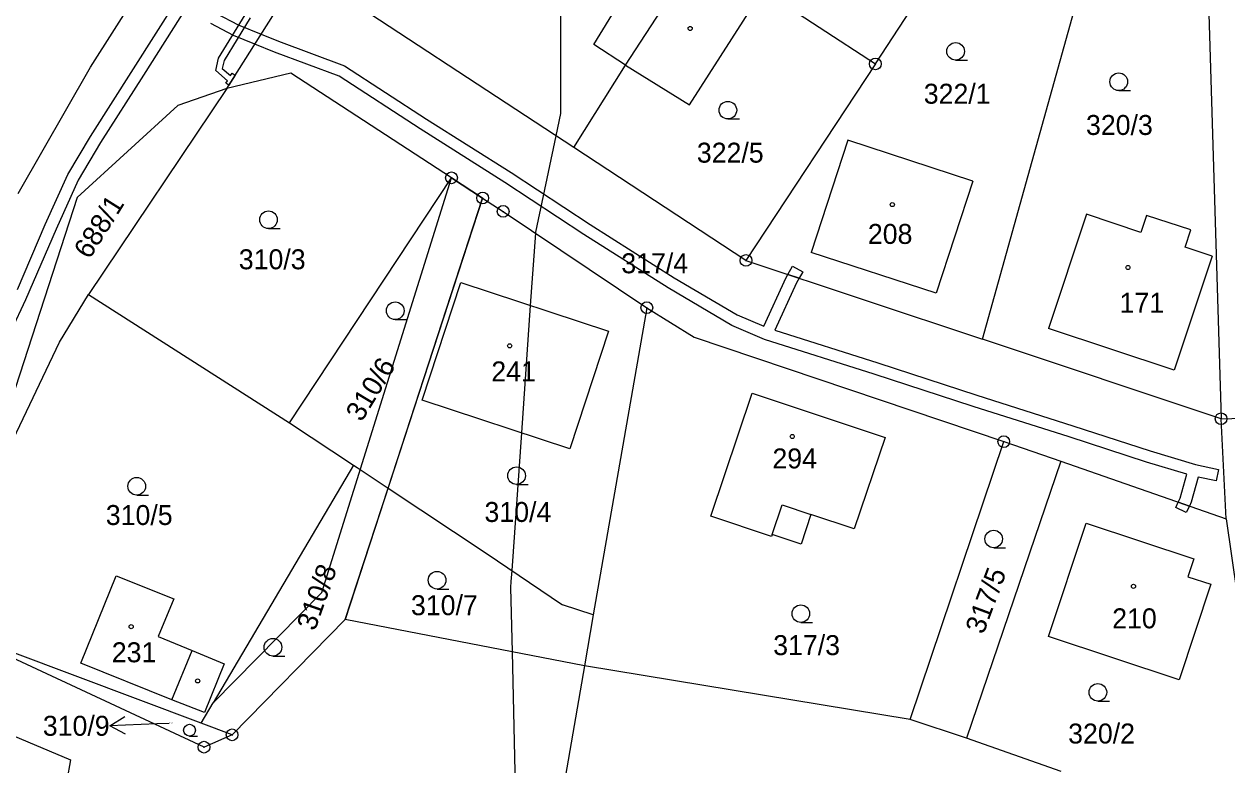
# Model space of a CAD drawing. Extents: x -747333 to -745433, y -1133152 to -1130600.
# Drawn here: x -746327.1 to -746224.7, y -1132015.6 to -1131952.5 of the extents above; entities that cross this region are included whole.
import ezdxf

# ---------------------------------------------------------------- set-up
doc = ezdxf.new("R2010")
doc.units = 0
for name, color, linetype in [('Vrstva 1', 7, 'Continuous'), ('Vrstva 16', 7, 'Continuous'), ('Vrstva 18', 7, 'Continuous'), ('Vrstva 19', 7, 'Continuous'), ('Vrstva 24', 7, 'Continuous'), ('Vrstva 25', 7, 'Continuous'), ('Vrstva 3', 7, 'Continuous'), ('Vrstva 30', 7, 'Continuous'), ('Vrstva 37', 7, 'Continuous'), ('Vrstva 4', 7, 'Continuous'), ('Vrstva 52', 7, 'Continuous'), ('Vrstva 6', 7, 'Continuous')]:
    doc.layers.add(name, color=color, linetype=linetype)

msp = doc.modelspace()

# ---------------------------------------------------------------- linework, layer by layer
at = {"layer": 'Vrstva 1'}
for p, q in [((-746268.59, -1131994.42), (-746265.08, -1131983.95)), ((-746265.08, -1131983.95), (-746253.77, -1131987.74)), ((-746253.77, -1131987.74), (-746256.39, -1131995.5)), ((-746263.43, -1131996.16), (-746268.59, -1131994.42)), ((-746260.08, -1131994.28), (-746260.92, -1131996.82)), ((-746256.39, -1131995.5), (-746260.08, -1131994.28)), ((-746263.37, -1131995.98), (-746263.43, -1131996.16)), ((-746260.92, -1131996.82), (-746263.37, -1131995.98)), ((-746311.75, -1132014.1), (-746333.47, -1132003.98)), ((-746309.36, -1132013.05), (-746311.75, -1132014.1))]:
    msp.add_line(p, q, dxfattribs=at)
for points in [[(-746245.46, -1131979.36), (-746227.34, -1131914.3)], [(-746227.34, -1131914.3), (-746225.16, -1131986.13)], [(-746321.42, -1131956.19), (-746308.76, -1131936.3)], [(-746254.59, -1131955.91), (-746243.67, -1131939.2)], [(-746309.81, -1131957.99), (-746303.39, -1131947.83)], [(-746280.26, -1131963.02), (-746303.39, -1131947.83)], [(-746270.43, -1131959.39), (-746264.16, -1131949.64)], [(-746264.16, -1131949.64), (-746254.59, -1131955.91)], [(-746280.26, -1131963.02), (-746275.86, -1131956.03)], [(-746275.86, -1131956.03), (-746270.43, -1131959.39)], [(-746254.59, -1131955.91), (-746265.61, -1131972.65)], [(-746327.57, -1131966.94), (-746321.42, -1131956.19)], [(-746304.36, -1131956.71), (-746309.81, -1131957.99)], [(-746290.68, -1131965.61), (-746304.36, -1131956.71)], [(-746309.81, -1131957.99), (-746321.57, -1131975.54)], [(-746265.61, -1131972.65), (-746280.26, -1131963.02)], [(-746256.95, -1131962.41), (-746260.07, -1131971.96)], [(-746246.3, -1131965.91), (-746256.95, -1131962.41)], [(-746304.48, -1131986.47), (-746290.68, -1131965.61)], [(-746288.03, -1131967.33), (-746290.68, -1131965.61)], [(-746246.3, -1131965.91), (-746249.42, -1131975.44)], [(-746296.08, -1131992.04), (-746288.03, -1131967.33)], [(-746288.03, -1131967.33), (-746286.28, -1131968.47)], [(-746286.28, -1131968.47), (-746274.05, -1131976.67)], [(-746236.62, -1131968.72), (-746239.84, -1131978.44)], [(-746231.99, -1131970.26), (-746236.62, -1131968.72)], [(-746231.5, -1131968.81), (-746231.99, -1131970.26)], [(-746227.73, -1131970.04), (-746231.5, -1131968.81)], [(-746228.22, -1131971.51), (-746227.73, -1131970.04)], [(-746225.91, -1131972.28), (-746228.22, -1131971.51)], [(-746249.42, -1131975.44), (-746260.07, -1131971.96)], [(-746225.91, -1131972.28), (-746229.15, -1131981.98)], [(-746265.61, -1131972.65), (-746245.46, -1131979.36)], [(-746293.18, -1131984.55), (-746289.89, -1131974.53)], [(-746289.89, -1131974.53), (-746277.3, -1131978.67)], [(-746324.05, -1131979.6), (-746321.57, -1131975.54)], [(-746321.57, -1131975.54), (-746304.48, -1131986.47)], [(-746274.05, -1131976.67), (-746278.61, -1132002.83)], [(-746274.05, -1131976.67), (-746270.01, -1131979.18)], [(-746277.3, -1131978.67), (-746280.61, -1131988.68)], [(-746229.15, -1131981.98), (-746239.84, -1131978.44)], [(-746328.28, -1131988.49), (-746324.05, -1131979.6)], [(-746270.01, -1131979.18), (-746243.66, -1131988.08)], [(-746225.16, -1131986.13), (-746245.46, -1131979.36)], [(-746280.61, -1131988.68), (-746293.18, -1131984.55)], [(-746225.16, -1131986.13), (-746213.19, -1131985.77)], [(-746304.48, -1131986.47), (-746299.02, -1131990.08)], [(-746224.73, -1131994.66), (-746225.16, -1131986.13)], [(-746251.62, -1132011.75), (-746243.66, -1131988.08)], [(-746243.66, -1131988.08), (-746238.81, -1131989.75)], [(-746238.81, -1131989.75), (-746246.82, -1132013.34)], [(-746238.81, -1131989.75), (-746224.73, -1131994.66)], [(-746299.02, -1131990.08), (-746310.96, -1132010.33)], [(-746299.02, -1131990.08), (-746298.71, -1131990.28)], [(-746298.71, -1131990.28), (-746296.08, -1131992.04)], [(-746299.72, -1132003.23), (-746296.08, -1131992.04)], [(-746296.08, -1131992.04), (-746287.72, -1131997.57)], [(-746239.84, -1132004.68), (-746236.64, -1131995.03)], [(-746236.64, -1131995.03), (-746227.48, -1131998.07)], [(-746224.73, -1131994.66), (-746223.83, -1132000.95)], [(-746287.72, -1131997.57), (-746281.23, -1132001.97)], [(-746227.48, -1131998.07), (-746227.98, -1131999.58)], [(-746322.25, -1132006.95), (-746319.24, -1131999.5)], [(-746319.24, -1131999.5), (-746314.32, -1132001.48)], [(-746227.98, -1131999.58), (-746226.04, -1132000.22)], [(-746226.04, -1132000.22), (-746228.74, -1132008.37)], [(-746314.32, -1132001.48), (-746315.64, -1132004.67)], [(-746278.61, -1132002.83), (-746281.23, -1132001.97)], [(-746299.72, -1132003.23), (-746309.36, -1132013.05)], [(-746279.37, -1132007.17), (-746299.72, -1132003.23)], [(-746278.61, -1132002.83), (-746279.37, -1132007.17)], [(-746311.98, -1132012.06), (-746333.47, -1132003.98)], [(-746315.64, -1132004.67), (-746312.75, -1132005.87)], [(-746228.74, -1132008.37), (-746239.84, -1132004.68)], [(-746312.75, -1132005.87), (-746310.04, -1132007.01)], [(-746314.49, -1132010.06), (-746322.25, -1132006.95)], [(-746310.04, -1132007.01), (-746311.71, -1132011.14)], [(-746279.37, -1132007.17), (-746285.89, -1132044.86)], [(-746251.62, -1132011.75), (-746279.37, -1132007.17)], [(-746335.32, -1132010.03), (-746323.11, -1132015.17)], [(-746311.71, -1132011.14), (-746314.49, -1132010.06)], [(-746311.98, -1132012.06), (-746310.96, -1132010.33)], [(-746309.36, -1132013.05), (-746311.98, -1132012.06)], [(-746246.82, -1132013.34), (-746251.62, -1132011.75)], [(-746238.77, -1132016.17), (-746246.82, -1132013.34)], [(-746323.11, -1132015.17), (-746323.42, -1132016.94)]]:
    msp.add_lwpolyline(points, dxfattribs=at)
at = {"layer": 'Vrstva 16'}
msp.add_line((-746318.43581, -1132012.983689), (-746319.76641, -1132012.289426), dxfattribs=at)
for points in [[(-746315.77, -1132012.12), (-746319.76641, -1132012.289426), (-746318.499344, -1132011.485035)], [(-746314.73, -1132012.08), (-746315.77, -1132012.12)]]:
    msp.add_lwpolyline(points, dxfattribs=at)
at = {"layer": 'Vrstva 24'}
for p, q in [((-746254.64, -1131955.91), (-746254.54, -1131955.91)), ((-746290.73, -1131965.61), (-746290.63, -1131965.61)), ((-746288.08, -1131967.33), (-746287.98, -1131967.33)), ((-746286.33, -1131968.47), (-746286.23, -1131968.47)), ((-746265.66, -1131972.65), (-746265.56, -1131972.65)), ((-746274.1, -1131976.67), (-746274, -1131976.67)), ((-746225.21, -1131986.13), (-746225.11, -1131986.13)), ((-746243.71, -1131988.08), (-746243.61, -1131988.08)), ((-746309.41, -1132013.05), (-746309.31, -1132013.05)), ((-746311.8, -1132014.1), (-746311.7, -1132014.1))]:
    msp.add_line(p, q, dxfattribs=at)
for centre in [(-746254.59, -1131955.91), (-746290.68, -1131965.61), (-746288.03, -1131967.33), (-746286.28, -1131968.47), (-746265.61, -1131972.65), (-746274.05, -1131976.67), (-746225.16, -1131986.13), (-746243.66, -1131988.08), (-746309.36, -1132013.05), (-746311.75, -1132014.1)]:
    msp.add_circle(centre, 0.499289, dxfattribs=at)
at = {"layer": 'Vrstva 25'}
for p, q in [((-746247.76, -1131955.59), (-746246.76, -1131955.59)), ((-746233.87, -1131958.18), (-746232.87, -1131958.18)), ((-746267.15, -1131960.6), (-746266.15, -1131960.6)), ((-746306.26, -1131969.93), (-746305.26, -1131969.93)), ((-746295.47, -1131977.68), (-746294.47, -1131977.68)), ((-746285.14, -1131991.73), (-746284.14, -1131991.73)), ((-746317.48, -1131992.63), (-746316.48, -1131992.63)), ((-746244.52, -1131997.12), (-746243.52, -1131997.12)), ((-746291.91, -1132000.63), (-746290.91, -1132000.63)), ((-746260.94, -1132003.48), (-746259.94, -1132003.48)), ((-746305.88, -1132006.34), (-746304.88, -1132006.34)), ((-746235.65, -1132010.18), (-746234.65, -1132010.18)), ((-746312.98, -1132013.16), (-746312.31, -1132013.16))]:
    msp.add_line(p, q, dxfattribs=at)
for centre, radius in [((-746270.36, -1131952.89), 0.174503), ((-746247.76, -1131954.84), 0.75), ((-746233.87, -1131957.43), 0.75), ((-746267.15, -1131959.85), 0.75), ((-746306.26, -1131969.18), 0.75), ((-746253.15, -1131967.89), 0.174503), ((-746233.09, -1131973.25), 0.174503), ((-746295.47, -1131976.93), 0.75), ((-746285.73, -1131979.92), 0.174503), ((-746261.67, -1131987.64), 0.174503), ((-746285.14, -1131990.98), 0.75), ((-746317.48, -1131991.88), 0.75), ((-746244.52, -1131996.37), 0.75), ((-746291.91, -1131999.88), 0.75), ((-746232.62, -1132000.4), 0.174503), ((-746260.94, -1132002.73), 0.75), ((-746317.95, -1132003.84), 0.174503), ((-746305.88, -1132005.59), 0.75), ((-746312.29, -1132008.46), 0.174503), ((-746235.65, -1132009.43), 0.75), ((-746312.98, -1132012.6575), 0.5025)]:
    msp.add_circle(centre, radius, dxfattribs=at)
at = {"layer": 'Vrstva 3'}
for points in [[(-746256.95, -1131962.41), (-746260.07, -1131971.96)], [(-746246.3, -1131965.91), (-746256.95, -1131962.41)], [(-746246.3, -1131965.91), (-746249.42, -1131975.44)], [(-746236.62, -1131968.72), (-746239.84, -1131978.44)], [(-746231.99, -1131970.26), (-746236.62, -1131968.72)], [(-746231.5, -1131968.81), (-746231.99, -1131970.26)], [(-746227.73, -1131970.04), (-746231.5, -1131968.81)], [(-746228.22, -1131971.51), (-746227.73, -1131970.04)], [(-746225.91, -1131972.28), (-746228.22, -1131971.51)], [(-746249.42, -1131975.44), (-746260.07, -1131971.96)], [(-746225.91, -1131972.28), (-746229.15, -1131981.98)], [(-746293.18, -1131984.55), (-746289.89, -1131974.53)], [(-746289.89, -1131974.53), (-746277.3, -1131978.67)], [(-746277.3, -1131978.67), (-746280.61, -1131988.68)], [(-746229.15, -1131981.98), (-746239.84, -1131978.44)], [(-746280.61, -1131988.68), (-746293.18, -1131984.55)], [(-746268.59, -1131994.42), (-746265.08, -1131983.95)], [(-746265.08, -1131983.95), (-746253.77, -1131987.74)], [(-746253.77, -1131987.74), (-746256.39, -1131995.5)], [(-746263.37, -1131995.98), (-746262.52, -1131993.45)], [(-746262.52, -1131993.45), (-746260.08, -1131994.28)], [(-746263.43, -1131996.16), (-746268.59, -1131994.42)], [(-746256.39, -1131995.5), (-746260.08, -1131994.28)], [(-746239.84, -1132004.68), (-746236.64, -1131995.03)], [(-746236.64, -1131995.03), (-746227.48, -1131998.07)], [(-746263.37, -1131995.98), (-746263.43, -1131996.16)], [(-746227.48, -1131998.07), (-746227.98, -1131999.58)], [(-746322.25, -1132006.95), (-746319.24, -1131999.5)], [(-746319.24, -1131999.5), (-746314.32, -1132001.48)], [(-746227.98, -1131999.58), (-746226.04, -1132000.22)], [(-746226.04, -1132000.22), (-746228.74, -1132008.37)], [(-746314.32, -1132001.48), (-746315.64, -1132004.67)], [(-746315.64, -1132004.67), (-746312.75, -1132005.87)], [(-746228.74, -1132008.37), (-746239.84, -1132004.68)], [(-746314.49, -1132010.06), (-746312.75, -1132005.87)], [(-746314.49, -1132010.06), (-746322.25, -1132006.95)]]:
    msp.add_lwpolyline(points, dxfattribs=at)
at = {"layer": 'Vrstva 30'}
for p, q in [((-746310.52, -1131955.43), (-746308.24, -1131951.73)), ((-746307.82, -1131951.99), (-746310.04, -1131955.61)), ((-746310.73, -1131956.47), (-746310.52, -1131955.43)), ((-746310.04, -1131955.61), (-746310.19, -1131956.29)), ((-746309.76, -1131957.34), (-746310.73, -1131956.47)), ((-746310.19, -1131956.29), (-746309.5, -1131956.91)), ((-746309.1, -1131956.86), (-746309.63, -1131957.71)), ((-746309.5, -1131956.91), (-746309.36, -1131956.69)), ((-746309.36, -1131956.69), (-746309.1, -1131956.86)), ((-746309.9, -1131957.55), (-746309.76, -1131957.34)), ((-746309.63, -1131957.71), (-746309.9, -1131957.55))]:
    msp.add_line(p, q, dxfattribs=at)
for points in [[(-746317.75, -1131956.33), (-746312.16, -1131947.49)], [(-746313.28, -1131951.13), (-746316.91, -1131956.87)], [(-746310.68, -1131951.62), (-746308.83, -1131952.59)], [(-746309.25, -1131953.5), (-746311.18, -1131952.48)], [(-746308.83, -1131952.59), (-746306.89, -1131953.37)], [(-746307.43, -1131954.23), (-746309.25, -1131953.5)], [(-746306.89, -1131953.37), (-746305.4, -1131953.97)], [(-746305.4, -1131953.97), (-746299.79, -1131956.06)], [(-746305.76, -1131954.91), (-746307.43, -1131954.23)], [(-746300.24, -1131956.96), (-746305.76, -1131954.91)], [(-746299.79, -1131956.06), (-746292.82, -1131960.61)], [(-746321.42, -1131962.08), (-746317.75, -1131956.33)], [(-746316.91, -1131956.87), (-746320.56, -1131962.6)], [(-746293.36, -1131961.45), (-746300.24, -1131956.96)], [(-746292.82, -1131960.61), (-746285.6, -1131965.16)], [(-746323.35, -1131965.34), (-746321.42, -1131962.08)], [(-746286.14, -1131966), (-746293.36, -1131961.45)], [(-746320.56, -1131962.6), (-746322.47, -1131965.8)], [(-746325.26, -1131969.58), (-746323.35, -1131965.34)], [(-746285.6, -1131965.16), (-746278.88, -1131969.59)], [(-746322.47, -1131965.8), (-746324.34, -1131969.98)], [(-746290.68, -1131965.61), (-746288.03, -1131967.33), (-746299.72, -1132003.23), (-746309.36, -1132013.05), (-746311.98, -1132012.06)], [(-746311.98, -1132012.06), (-746310.96, -1132010.33), (-746301.72, -1132000.92), (-746290.68, -1131965.61)], [(-746279.42, -1131970.43), (-746286.14, -1131966)], [(-746327.64, -1131975.11), (-746325.26, -1131969.58)], [(-746324.34, -1131969.98), (-746326.94, -1131976.01)], [(-746272.24, -1131974.99), (-746279.42, -1131970.43)], [(-746278.88, -1131969.59), (-746271.72, -1131974.13)], [(-746262.05, -1131973.84), (-746261.66, -1131973.13)], [(-746261.66, -1131973.13), (-746260.78, -1131973.61)], [(-746271.72, -1131974.13), (-746266.36, -1131977.28)], [(-746264.09, -1131978.25), (-746262.2, -1131974.11)], [(-746261.3, -1131974.55), (-746263.15, -1131978.59)], [(-746262.2, -1131974.11), (-746262.05, -1131973.84)], [(-746262.05, -1131973.84), (-746261.09, -1131974.16)], [(-746261.09, -1131974.16), (-746262.05, -1131973.84)], [(-746261.09, -1131974.16), (-746261.3, -1131974.55)], [(-746260.78, -1131973.61), (-746261.09, -1131974.16)], [(-746266.8, -1131978.18), (-746272.24, -1131974.99)], [(-746326.94, -1131976.01), (-746329.41, -1131981.24)], [(-746266.36, -1131977.28), (-746264.09, -1131978.25)], [(-746264.02, -1131979.37), (-746266.8, -1131978.18)], [(-746263.15, -1131978.59), (-746254.37, -1131981.36)], [(-746254.69, -1131982.32), (-746264.02, -1131979.37)], [(-746254.37, -1131981.36), (-746245.94, -1131984.12)], [(-746246.26, -1131985.08), (-746254.69, -1131982.32)], [(-746245.94, -1131984.12), (-746237.79, -1131986.72)], [(-746238.09, -1131987.68), (-746246.26, -1131985.08)], [(-746237.79, -1131986.72), (-746231.21, -1131988.86)], [(-746231.5, -1131989.82), (-746238.09, -1131987.68)], [(-746231.21, -1131988.86), (-746227.33, -1131990.03)], [(-746228.07, -1131990.85), (-746231.5, -1131989.82)], [(-746228.65, -1131992.9), (-746228.07, -1131990.85)], [(-746227.33, -1131990.03), (-746225.38, -1131990.44)], [(-746225.38, -1131990.44), (-746225.59, -1131991.42)], [(-746227.11, -1131991.1), (-746227.71, -1131993.24)], [(-746225.59, -1131991.42), (-746227.11, -1131991.1)], [(-746228.81, -1131993.24), (-746228.65, -1131992.9)], [(-746229.02, -1131993.7), (-746228.81, -1131993.24)], [(-746228.12, -1131994.12), (-746229.02, -1131993.7)], [(-746227.86, -1131993.57), (-746228.81, -1131993.24)], [(-746228.81, -1131993.24), (-746227.86, -1131993.57)], [(-746227.86, -1131993.57), (-746228.12, -1131994.12)], [(-746227.71, -1131993.24), (-746227.86, -1131993.57)]]:
    msp.add_lwpolyline(points, dxfattribs=at)
at = {"layer": 'Vrstva 37'}
for centre in [(-746253.15, -1131967.89), (-746233.09, -1131973.25), (-746285.73, -1131979.92), (-746261.67, -1131987.64), (-746232.62, -1132000.4), (-746317.95, -1132003.84)]:
    msp.add_circle(centre, 0.174503, dxfattribs=at)
at = {"layer": 'Vrstva 4'}
msp.add_line((-746262.52, -1131993.45), (-746260.08, -1131994.28), dxfattribs=at)
for points in [[(-746278.57, -1131954.25), (-746272.34, -1131944.1)], [(-746275.86, -1131956.03), (-746269.36, -1131946.03)], [(-746275.86, -1131956.03), (-746278.57, -1131954.25)], [(-746263.37, -1131995.98), (-746262.52, -1131993.45)], [(-746314.49, -1132010.06), (-746312.75, -1132005.87)]]:
    msp.add_lwpolyline(points, dxfattribs=at)
at = {"layer": 'Vrstva 52'}
msp.add_lwpolyline([(-746259.25, -1132087.75), (-746260.5, -1132082.64), (-746263.06, -1132077.5), (-746265.63, -1132074.88), (-746269.38, -1132066.81), (-746273.31, -1132058.38), (-746277.39, -1132046.71), (-746278.81, -1132042.63), (-746283.06, -1132034.13), (-746283.49, -1132031), (-746285.19, -1132018.75), (-746285.49, -1132005.98), (-746285.63, -1132000.5), (-746285.59, -1132000), (-746285.52, -1131999.06), (-746284.7, -1131987.34), (-746283.94, -1131976.49), (-746283.51, -1131970.33), (-746283.5, -1131970.25), (-746281.77, -1131962.03), (-746281.38, -1131960.12), (-746281.38, -1131948.63)], dxfattribs=at)
at = {"layer": 'Vrstva 6'}
for points in [[(-746309.81, -1131957.99), (-746313.99, -1131959.45)], [(-746313.99, -1131959.45), (-746322.55, -1131967.3)], [(-746322.55, -1131967.3), (-746330.26, -1131990.99)]]:
    msp.add_lwpolyline(points, dxfattribs=at)

# ---------------------------------------------------------------- texts
at = {"layer": 'Vrstva 16'}
msp.add_text('310/9', height=1.7, dxfattribs=at).set_placement((-746325.471914, -1132013.13))
at = {"layer": 'Vrstva 18'}
for s, height, p in [('322/1', 1.7, (-746250.47, -1131959.3)), ('320/3', 1.7, (-746236.66, -1131961.96)), ('322/5', 1.7, (-746269.79, -1131964.32)), ('310/3', 1.7, (-746308.79, -1131973.4)), ('317/4', 1.7, (-746276.22, -1131973.74)), ('310/5', 1.7, (-746320.11, -1131995.18)), ('310/4', 1.7, (-746287.87, -1131994.92)), ('310/7', 1.7, (-746294.13, -1132002.86)), ('317/3', 1.7, (-746263.29, -1132006.26)), ('310/9', 0.1, (-746314.73, -1132012.08)), ('320/2', 1.7, (-746238.18, -1132013.79))]:
    msp.add_text(s, height=height, dxfattribs=at).set_placement(p)
for s, rotation, p in [('688/1', 57.87837, (-746321.5, -1131972.62)), ('310/6', 58.79556, (-746298.33, -1131986.47)), ('310/8', 70.60491, (-746302.3, -1132004.27)), ('317/5', 69.65055, (-746245.39, -1132004.56))]:
    msp.add_text(s, height=1.7, rotation=rotation, dxfattribs=at).set_placement(p)
at = {"layer": 'Vrstva 19'}
for s, p in [('208', (-746255.23, -1131971.24)), ('171', (-746233.8, -1131977.1)), ('241', (-746287.28881, -1131982.95)), ('294', (-746263.357405, -1131990.36)), ('210', (-746234.43, -1132003.98)), ('231', (-746319.6, -1132006.87))]:
    msp.add_text(s, height=1.7, dxfattribs=at).set_placement(p)

doc.saveas('drawing.dxf')
